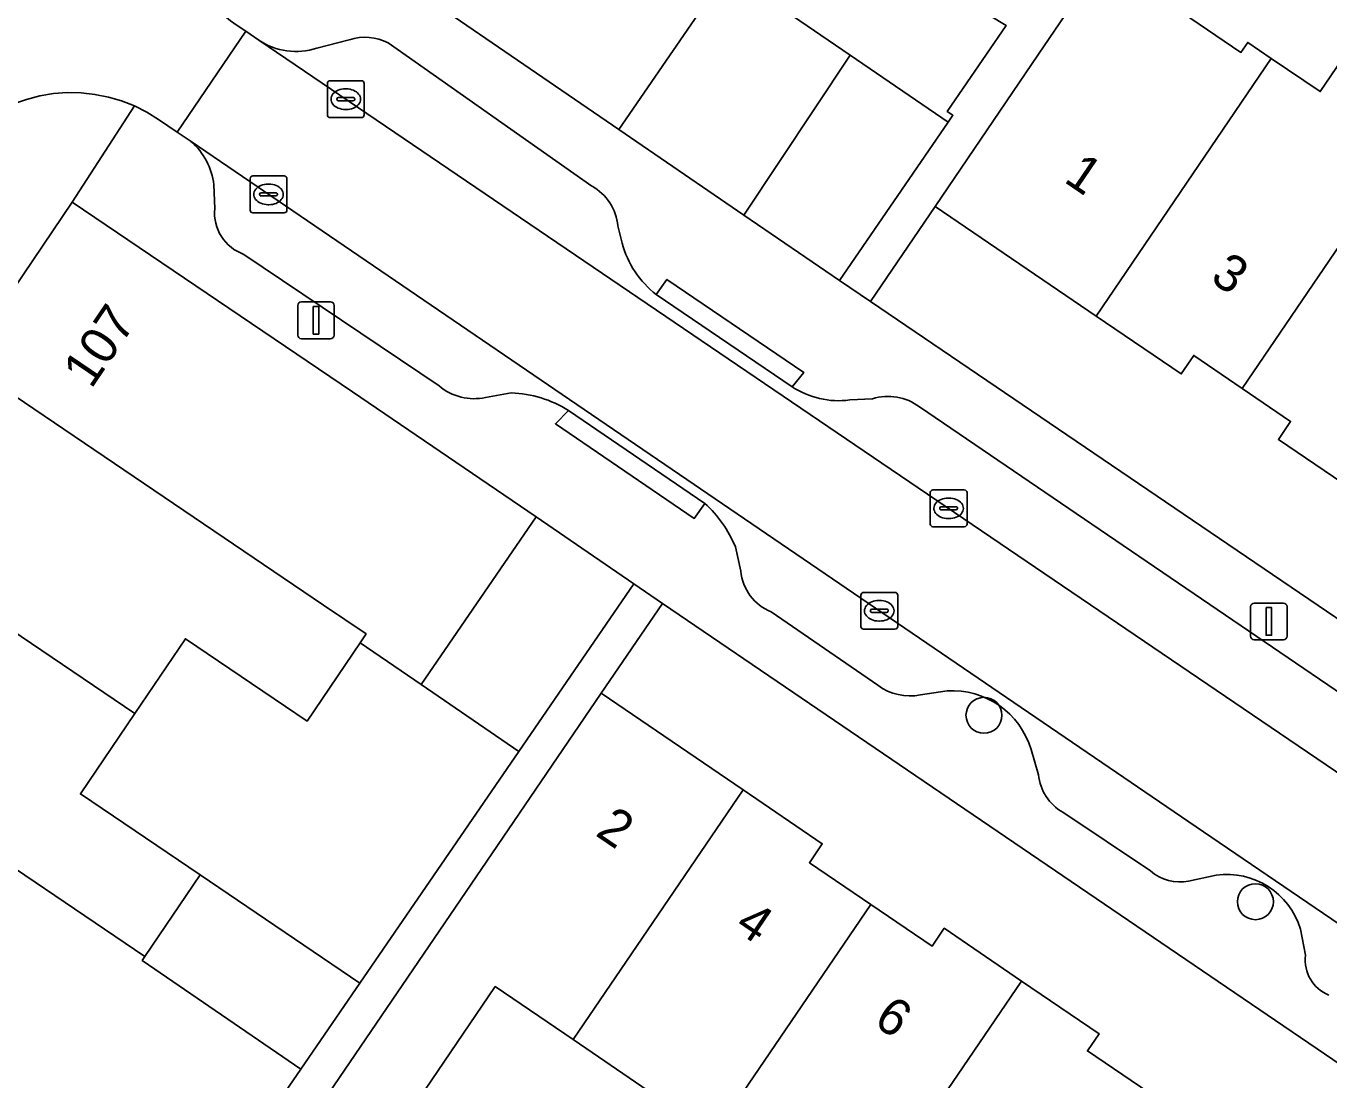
# Model space of a CAD drawing. Extents: x 159279 to 160377, y 384531 to 385888.
# Drawn here: x 159834.73 to 159870.14, y 384808.1 to 384836.73 of the extents above; entities that cross this region are included whole.
import ezdxf

# ---------------------------------------------------------------- set-up
doc = ezdxf.new("R2010")
doc.units = 0
for name, color, linetype in [('IMGEO_Boom', 7, 'Continuous'), ('IMGEO_Erf', 7, 'Continuous'), ('IMGEO_Kolk', 7, 'Continuous'), ('IMGEO_Lichtmast', 7, 'Continuous'), ('IMGEO_Muur', 7, 'Continuous'), ('IMGEO_Pand', 7, 'Continuous'), ('IMGEO_Pand_nummerreeks', 7, 'Continuous'), ('IMGEO_Parkeervlak_open', 7, 'Continuous'), ('IMGEO_Rijbaan_lokaal_open', 7, 'Continuous'), ('IMGEO_Voetpad_open', 7, 'Continuous')]:
    doc.layers.add(name, color=color, linetype=linetype)

msp = doc.modelspace()

# ---------------------------------------------------------------- linework, layer by layer
at = {"layer": 'IMGEO_Boom'}
for centre in [(159860.763, 384818.005), (159868.138, 384812.942)]:
    msp.add_circle(centre, 0.489, dxfattribs=at)
at = {"layer": 'IMGEO_Erf'}
for points in [[(159875.721, 384843.531), (159873.41, 384845.12), (159871.11, 384841.764), (159868.258, 384843.719), (159869.454, 384845.463), (159868.941, 384845.815), (159866.883, 384842.788), (159868.468, 384841.712), (159867.441, 384840.2), (159867.559, 384840.12), (159865.707, 384837.396), (159867.743, 384836.012), (159867.93, 384836.287), (159868.571, 384835.851), (159869.901, 384834.947), (159872.64, 384838.987)], [(159857.128, 384835.938), (159853.793, 384838.222), (159850.845, 384833.918), (159854.238, 384831.594)], [(159848.12, 384817.02), (159845.467, 384818.84), (159843.81, 384819.977), (159842.37, 384817.85), (159839.065, 384820.087), (159837.688, 384818.053), (159836.211, 384815.87), (159839.464, 384813.668), (159843.804, 384810.731)], [(159851.639, 384807.804), (159849.598, 384809.194), (159847.484, 384810.634), (159844.706, 384806.554), (159842.964, 384807.74), (159840.272, 384803.786), (159843.905, 384801.317), (159844.288, 384801.88), (159848.194, 384799.221), (159850.476, 384802.572), (159848.837, 384803.688)]]:
    msp.add_lwpolyline(points, close=True, dxfattribs=at)
for points in [[(159870.996, 384823.982), (159868.763, 384825.5), (159869.096, 384825.99), (159867.78, 384826.885), (159866.463, 384827.78), (159866.123, 384827.28), (159863.81, 384828.852), (159859.433, 384831.827), (159857.677, 384829.243), (159933.27, 384777.928)], [(159927.578, 384769.66), (159852.026, 384821.042), (159850.361, 384818.603), (159854.217, 384815.978), (159856.367, 384814.514), (159856.018, 384814.002), (159857.686, 384812.866), (159859.352, 384811.732), (159859.684, 384812.219), (159861.787, 384810.787), (159863.892, 384809.354), (159863.576, 384808.889), (159865.24, 384807.756), (159866.94, 384806.598), (159867.266, 384807.076), (159869.335, 384805.667), (159871.372, 384804.279)]]:
    msp.add_lwpolyline(points, dxfattribs=at)
at = {"layer": 'IMGEO_Kolk'}
for p, q in [((159842.921, 384834.317), (159842.921, 384835.169)), ((159842.996, 384835.243), (159843.848, 384835.243)), ((159843.922, 384835.169), (159843.922, 384834.317)), ((159843.223, 384834.786), (159843.621, 384834.786)), ((159843.409, 384835.023), (159843.434, 384835.023)), ((159843.18, 384834.737), (159843.18, 384834.749)), ((159843.618, 384834.7), (159843.22, 384834.7)), ((159843.432, 384834.463), (159843.407, 384834.463)), ((159843.664, 384834.749), (159843.664, 384834.737)), ((159843.848, 384834.243), (159842.996, 384834.243)), ((159840.896, 384832.656), (159841.748, 384832.656)), ((159840.821, 384831.73), (159840.821, 384832.582)), ((159841.309, 384832.436), (159841.334, 384832.436)), ((159841.822, 384832.582), (159841.822, 384831.73)), ((159841.08, 384832.15), (159841.08, 384832.162)), ((159841.518, 384832.113), (159841.12, 384832.113)), ((159841.123, 384832.199), (159841.521, 384832.199)), ((159841.564, 384832.162), (159841.564, 384832.15)), ((159841.748, 384831.656), (159840.896, 384831.656)), ((159841.332, 384831.876), (159841.307, 384831.876)), ((159859.302, 384823.202), (159859.302, 384824.054)), ((159859.377, 384824.128), (159860.229, 384824.128)), ((159859.79, 384823.908), (159859.815, 384823.908)), ((159860.303, 384824.054), (159860.303, 384823.202)), ((159859.561, 384823.622), (159859.561, 384823.634)), ((159859.999, 384823.585), (159859.601, 384823.585)), ((159859.604, 384823.671), (159860.002, 384823.671)), ((159860.045, 384823.634), (159860.045, 384823.622)), ((159860.229, 384823.128), (159859.377, 384823.128)), ((159859.813, 384823.348), (159859.788, 384823.348)), ((159857.492, 384821.345), (159858.344, 384821.345)), ((159857.417, 384820.419), (159857.417, 384821.271)), ((159857.905, 384821.125), (159857.93, 384821.125)), ((159858.418, 384821.271), (159858.418, 384820.419)), ((159857.676, 384820.839), (159857.676, 384820.851)), ((159858.114, 384820.802), (159857.716, 384820.802)), ((159857.719, 384820.888), (159858.117, 384820.888)), ((159858.16, 384820.851), (159858.16, 384820.839)), ((159858.344, 384820.345), (159857.492, 384820.345)), ((159857.928, 384820.565), (159857.903, 384820.565))]:
    msp.add_line(p, q, dxfattribs=at)
for points in [[(159842.921, 384834.317), (159842.921, 384835.169)], [(159842.996, 384835.243), (159843.848, 384835.243)], [(159843.922, 384835.169), (159843.922, 384834.317)], [(159843.848, 384834.243), (159842.996, 384834.243)], [(159840.896, 384832.656), (159841.748, 384832.656)], [(159840.821, 384831.73), (159840.821, 384832.582)], [(159841.822, 384832.582), (159841.822, 384831.73)], [(159841.748, 384831.656), (159840.896, 384831.656)], [(159859.302, 384823.202), (159859.302, 384824.054)], [(159859.377, 384824.128), (159860.229, 384824.128)], [(159860.303, 384824.054), (159860.303, 384823.202)], [(159860.229, 384823.128), (159859.377, 384823.128)], [(159857.492, 384821.345), (159858.344, 384821.345)], [(159857.417, 384820.419), (159857.417, 384821.271)], [(159858.418, 384821.271), (159858.418, 384820.419)], [(159858.344, 384820.345), (159857.492, 384820.345)]]:
    msp.add_lwpolyline(points, dxfattribs=at)
for centre, radius, start, end in [((159842.998, 384835.167), 0.0765, 91.552, 178.448), ((159842.998, 384835.167), 0.0765, 91.552, 178.448), ((159843.846, 384835.167), 0.0765, 1.552, 88.448), ((159843.846, 384835.167), 0.0765, 1.552, 88.448), ((159843.22, 384834.746), 0.0403, 85.8775, 175.7526), ((159843.625, 384834.748), 0.0386, 1.7309, 96.639), ((159843.217, 384834.736), 0.0366, 178.938, 274.7102), ((159843.621, 384834.743), 0.043, 264.8664, 352.4533), ((159842.998, 384834.319), 0.0765, 181.552, 268.448), ((159842.998, 384834.319), 0.0765, 181.552, 268.448), ((159843.846, 384834.319), 0.0765, 271.552, 358.448), ((159843.846, 384834.319), 0.0765, 271.552, 358.448), ((159840.898, 384832.58), 0.0765, 91.552, 178.448), ((159840.898, 384832.58), 0.0765, 91.552, 178.448), ((159841.746, 384832.58), 0.0765, 1.552, 88.448), ((159841.746, 384832.58), 0.0765, 1.552, 88.448), ((159841.12, 384832.159), 0.0403, 85.8775, 175.7526), ((159841.117, 384832.149), 0.0366, 178.938, 274.7102), ((159841.521, 384832.156), 0.043, 264.8664, 352.4533), ((159841.525, 384832.161), 0.0386, 1.7309, 96.639), ((159840.898, 384831.732), 0.0765, 181.552, 268.448), ((159840.898, 384831.732), 0.0765, 181.552, 268.448), ((159841.746, 384831.732), 0.0765, 271.552, 358.448), ((159841.746, 384831.732), 0.0765, 271.552, 358.448), ((159859.379, 384824.052), 0.0765, 91.552, 178.448), ((159859.379, 384824.052), 0.0765, 91.552, 178.448), ((159860.227, 384824.052), 0.0765, 1.552, 88.448), ((159860.227, 384824.052), 0.0765, 1.552, 88.448), ((159859.601, 384823.631), 0.0403, 85.8775, 175.7526), ((159859.598, 384823.621), 0.0366, 178.938, 274.7102), ((159860.002, 384823.628), 0.043, 264.8664, 352.4533), ((159860.006, 384823.633), 0.0386, 1.7309, 96.639), ((159859.379, 384823.204), 0.0765, 181.552, 268.448), ((159859.379, 384823.204), 0.0765, 181.552, 268.448), ((159860.227, 384823.204), 0.0765, 271.552, 358.448), ((159860.227, 384823.204), 0.0765, 271.552, 358.448), ((159857.494, 384821.269), 0.0765, 91.552, 178.448), ((159857.494, 384821.269), 0.0765, 91.552, 178.448), ((159858.342, 384821.269), 0.0765, 1.552, 88.448), ((159858.342, 384821.269), 0.0765, 1.552, 88.448), ((159857.716, 384820.848), 0.0403, 85.8775, 175.7526), ((159857.713, 384820.838), 0.0366, 178.938, 274.7102), ((159858.117, 384820.845), 0.043, 264.8664, 352.4533), ((159858.121, 384820.85), 0.0386, 1.7309, 96.639), ((159857.494, 384820.421), 0.0765, 181.552, 268.448), ((159857.494, 384820.421), 0.0765, 181.552, 268.448), ((159858.342, 384820.421), 0.0765, 271.552, 358.448), ((159858.342, 384820.421), 0.0765, 271.552, 358.448)]:
    msp.add_arc(centre, radius, start, end, dxfattribs=at)
for centre, major_axis, ratio, start_param, end_param in [((159843.408, 384834.743), (-0.387, 0.002), 0.722429, 4.712389, 7.853982), ((159843.433, 384834.743), (-0.39, 0.002), 0.717154, 1.570796, 4.712389), ((159841.308, 384832.156), (-0.387, 0.002), 0.722429, 4.712389, 7.853982), ((159841.333, 384832.156), (-0.39, 0.002), 0.717154, 1.570796, 4.712389), ((159859.789, 384823.628), (-0.387, 0.002), 0.722429, 4.712389, 7.853982), ((159859.814, 384823.628), (-0.39, 0.002), 0.717154, 1.570796, 4.712389), ((159857.904, 384820.845), (-0.387, 0.002), 0.722429, 4.712389, 7.853982), ((159857.929, 384820.845), (-0.39, 0.002), 0.717154, 1.570796, 4.712389)]:
    msp.add_ellipse(centre, major_axis=major_axis, ratio=ratio, start_param=start_param, end_param=end_param, dxfattribs=at)
at = {"layer": 'IMGEO_Lichtmast'}
for p, q in [((159842.116, 384828.336), (159842.116, 384829.136)), ((159842.116, 384829.136), (159842.116, 384828.336)), ((159842.216, 384829.236), (159843.006, 384829.236)), ((159843.006, 384829.236), (159842.216, 384829.236)), ((159843.106, 384829.136), (159843.106, 384828.336)), ((159843.106, 384828.336), (159843.106, 384829.136)), ((159843.006, 384828.236), (159842.216, 384828.236)), ((159842.216, 384828.236), (159843.006, 384828.236)), ((159868.108, 384821.055), (159868.898, 384821.055)), ((159868.898, 384821.055), (159868.108, 384821.055)), ((159868.008, 384820.155), (159868.008, 384820.955)), ((159868.008, 384820.955), (159868.008, 384820.155)), ((159868.998, 384820.955), (159868.998, 384820.155)), ((159868.998, 384820.155), (159868.998, 384820.955)), ((159868.898, 384820.055), (159868.108, 384820.055)), ((159868.108, 384820.055), (159868.898, 384820.055))]:
    msp.add_line(p, q, dxfattribs=at)
for points in [[(159842.536, 384829.111), (159842.686, 384829.111), (159842.686, 384828.361), (159842.536, 384828.361), (159842.536, 384829.111)], [(159868.428, 384820.93), (159868.578, 384820.93), (159868.578, 384820.18), (159868.428, 384820.18), (159868.428, 384820.93)]]:
    msp.add_lwpolyline(points, dxfattribs=at)
for centre, start, end in [((159842.216, 384829.136), 90, 180), ((159842.216, 384829.136), 90, 180), ((159843.006, 384829.136), 0, 90), ((159843.006, 384829.136), 360, 90), ((159842.216, 384828.336), 180, 270), ((159842.216, 384828.336), 180, 270), ((159843.006, 384828.336), 270, 0), ((159843.006, 384828.336), 270, 0), ((159868.108, 384820.955), 90, 180), ((159868.108, 384820.955), 90, 180), ((159868.898, 384820.955), 0, 90), ((159868.898, 384820.955), 360, 90), ((159868.108, 384820.155), 180, 270), ((159868.108, 384820.155), 180, 270), ((159868.898, 384820.155), 270, 0), ((159868.898, 384820.155), 270, 0)]:
    msp.add_arc(centre, 0.1, start, end, dxfattribs=at)
at = {"layer": 'IMGEO_Muur'}
msp.add_lwpolyline([(159848.594, 384823.395), (159843.603, 384826.792)], dxfattribs=at)
at = {"layer": 'IMGEO_Pand'}
for points in [[(159853.928, 384841.244), (159855.335, 384843.299), (159847.513, 384848.657), (159844.647, 384844.486), (159853.793, 384838.222), (159857.128, 384835.938), (159859.787, 384834.117), (159859.917, 384834.307), (159859.764, 384834.411), (159861.363, 384836.746)], [(159853.793, 384838.222), (159844.647, 384844.486), (159841.692, 384840.186), (159850.845, 384833.918)], [(159867.93, 384836.287), (159867.743, 384836.012), (159865.707, 384837.396), (159867.559, 384840.12), (159867.441, 384840.2), (159868.468, 384841.712), (159866.883, 384842.788), (159866.662, 384842.938), (159865.636, 384841.427), (159865.856, 384841.277), (159862.244, 384835.963), (159859.433, 384831.827), (159863.81, 384828.852), (159868.571, 384835.851)], [(159874.95, 384837.421), (159874.438, 384837.768), (159872.907, 384838.806), (159872.64, 384838.987), (159869.901, 384834.947), (159868.571, 384835.851), (159863.81, 384828.852), (159866.123, 384827.28), (159866.463, 384827.78), (159867.78, 384826.885), (159873.699, 384835.583), (159873.862, 384835.823)], [(159875.524, 384830.636), (159875.74, 384830.954), (159873.686, 384832.35), (159875.356, 384834.807), (159875.093, 384834.986), (159876.215, 384836.564), (159874.95, 384837.421), (159873.862, 384835.823), (159873.699, 384835.583), (159867.78, 384826.885), (159869.096, 384825.99), (159868.763, 384825.5), (159870.996, 384823.982)], [(159859.787, 384834.117), (159857.128, 384835.938), (159854.238, 384831.594), (159856.839, 384829.813)], [(159843.603, 384826.792), (159835.991, 384831.945), (159833.056, 384827.608), (159842.819, 384820.998), (159843.972, 384820.217), (159843.81, 384819.977), (159845.467, 384818.84), (159848.594, 384823.395)], [(159833.056, 384827.608), (159830.076, 384823.205), (159837.688, 384818.053), (159839.065, 384820.087), (159842.37, 384817.85), (159843.81, 384819.977), (159843.972, 384820.217), (159842.819, 384820.998)], [(159839.464, 384813.668), (159836.211, 384815.87), (159837.688, 384818.053), (159830.076, 384823.205), (159827.097, 384818.804), (159837.962, 384811.45)], [(159845.467, 384818.84), (159848.12, 384817.02), (159851.246, 384821.574), (159848.594, 384823.395)], [(159837.892, 384811.347), (159837.962, 384811.45), (159827.097, 384818.804), (159821.369, 384810.341), (159825.511, 384807.539), (159836.505, 384800.099), (159837.88, 384802.102), (159842.197, 384808.391)], [(159854.217, 384815.978), (159850.361, 384818.603), (159847.547, 384814.471), (159842.964, 384807.74), (159844.706, 384806.554), (159847.484, 384810.634), (159849.598, 384809.194)], [(159857.686, 384812.866), (159856.018, 384814.002), (159856.367, 384814.514), (159854.217, 384815.978), (159849.598, 384809.194), (159851.639, 384807.804), (159848.837, 384803.688), (159850.476, 384802.572), (159850.613, 384802.479)], [(159843.804, 384810.731), (159839.464, 384813.668), (159837.962, 384811.45), (159837.892, 384811.347), (159842.197, 384808.391)], [(159861.787, 384810.787), (159859.684, 384812.219), (159859.352, 384811.732), (159857.686, 384812.866), (159850.613, 384802.479), (159850.476, 384802.572), (159848.194, 384799.221), (159847.689, 384798.478), (159850.657, 384796.457), (159854.682, 384802.367), (159853.605, 384803.1), (159855.169, 384805.397), (159857.182, 384804.026)], [(159865.24, 384807.756), (159863.576, 384808.889), (159863.892, 384809.354), (159861.787, 384810.787), (159857.182, 384804.026), (159859.335, 384802.561), (159856.509, 384798.41), (159858.125, 384797.31)]]:
    msp.add_lwpolyline(points, close=True, dxfattribs=at)
at = {"layer": 'IMGEO_Parkeervlak_open'}
for points in [[(159841.061, 384836.342), (159869.05, 384817.352), (159885.17, 384806.406), (159887.611, 384804.749), (159908.324, 384790.738), (159926.959, 384778.09), (159945.396, 384765.37), (159945.552, 384765.562)], [(159843.518, 384836.358), (159842.632, 384836.129)], [(159850.112, 384832.383), (159844.573, 384836.27)], [(159943.334, 384762.401), (159943.479, 384762.606), (159926.868, 384773.971), (159896.121, 384794.85), (159885.702, 384801.937), (159883.263, 384803.596), (159866.73, 384814.841), (159839.216, 384833.593)], [(159839.838, 384832.42), (159839.86, 384831.772)], [(159850.934, 384830.832), (159850.813, 384831.3)], [(159840.652, 384830.526), (159845.959, 384826.953)], [(159855.547, 384826.932), (159851.86, 384829.437)], [(159847.22, 384826.64), (159847.917, 384826.764)], [(159849.473, 384826.29), (159853.178, 384823.762)], [(159857.735, 384826.606), (159857.114, 384826.572)], [(159880.327, 384811.876), (159859.008, 384826.382)], [(159854.007, 384822.579), (159854.155, 384821.921)], [(159854.983, 384820.814), (159857.881, 384818.821)], [(159859.04, 384818.558), (159859.763, 384818.669)], [(159862.045, 384817.075), (159862.245, 384816.391)], [(159862.907, 384815.372), (159865.291, 384813.778)], [(159866.323, 384813.5), (159867.07, 384813.663)], [(159869.363, 384812.196), (159869.5, 384811.486)]]:
    msp.add_lwpolyline(points, dxfattribs=at)
for centre, radius, start, end in [((159842.069, 384837.874), 1.834, 236.6679, 287.8897), ((159843.943, 384835.08), 1.346, 62.0818, 108.382), ((159838.019, 384832.207), 1.831, 6.6768, 49.194), ((159849.415, 384831.163), 1.405, 5.5797, 60.2484), ((159841.056, 384831.657), 1.201, 174.5282, 250.3546), ((159853.432, 384831.485), 2.582, 194.6547, 232.4976), ((159846.906, 384828.071), 1.465, 229.7304, 282.3896), ((159847.815, 384823.637), 3.128, 57.9899, 88.1258), ((159856.811, 384828.843), 2.291, 236.5199, 277.603), ((159858.155, 384825.265), 1.405, 52.6412, 107.3993), ((159851.038, 384821.381), 3.202, 21.9829, 48.0596), ((159855.474, 384822.044), 1.324, 185.3319, 248.2587), ((159858.76, 384820.011), 1.48, 233.5352, 280.8947), ((159859.895, 384816.427), 2.246, 16.7688, 93.3618), ((159863.571, 384816.528), 1.334, 185.9051, 240.115), ((159866.09, 384814.689), 1.212, 228.757, 281.0901), ((159867.357, 384811.586), 2.097, 16.9232, 97.8568), ((159870.521, 384811.357), 1.029, 172.7943, 248.086)]:
    msp.add_arc(centre, radius, start, end, dxfattribs=at)
at = {"layer": 'IMGEO_Rijbaan_lokaal_open'}
msp.add_lwpolyline([(159834.395, 384834.613), (159834.748, 384834.738), (159835.111, 384834.832), (159835.481, 384834.893), (159835.855, 384834.92), (159836.23, 384834.914), (159836.603, 384834.874), (159836.971, 384834.801), (159837.331, 384834.696), (159837.68, 384834.559), (159838.015, 384834.391), (159838.334, 384834.194), (159838.838, 384833.851), (159840.702, 384836.586), (159840.471, 384836.743)], dxfattribs=at)
msp.add_lwpolyline([(159885.17, 384806.406), (159869.05, 384817.352), (159841.061, 384836.342), (159840.702, 384836.586), (159838.838, 384833.851), (159839.216, 384833.593), (159866.73, 384814.841), (159883.263, 384803.596)], close=True, dxfattribs=at)
at = {"layer": 'IMGEO_Voetpad_open'}
for points in [[(159861.363, 384836.746), (159859.764, 384834.411), (159859.917, 384834.307), (159859.787, 384834.117), (159856.839, 384829.813), (159857.677, 384829.243), (159859.433, 384831.827), (159862.244, 384835.963), (159865.856, 384841.277)], [(159857.677, 384829.243), (159856.839, 384829.813), (159854.238, 384831.594), (159850.845, 384833.918), (159841.692, 384840.186), (159839.69, 384837.416), (159839.976, 384837.132), (159840.287, 384836.875), (159840.471, 384836.743), (159840.702, 384836.586), (159841.061, 384836.342)], [(159842.632, 384836.129), (159843.518, 384836.358)], [(159844.573, 384836.27), (159850.112, 384832.383)], [(159833.056, 384827.608), (159835.991, 384831.945), (159837.68, 384834.559), (159837.331, 384834.696), (159836.971, 384834.801), (159836.603, 384834.874), (159836.23, 384834.914), (159835.855, 384834.92), (159835.481, 384834.893), (159835.111, 384834.832), (159834.748, 384834.738), (159834.395, 384834.613)], [(159839.216, 384833.593), (159838.838, 384833.851), (159838.334, 384834.194), (159838.015, 384834.391), (159837.68, 384834.559), (159835.991, 384831.945), (159843.603, 384826.792), (159848.594, 384823.395), (159851.246, 384821.574), (159852.026, 384821.042), (159927.578, 384769.66), (159928.216, 384769.226), (159928.533, 384769.015), (159941.948, 384760.067), (159943.396, 384762.244), (159943.334, 384762.401)], [(159839.86, 384831.772), (159839.838, 384832.42)], [(159850.813, 384831.3), (159850.934, 384830.832)], [(159845.959, 384826.953), (159840.652, 384830.526)], [(159851.86, 384829.437), (159852.146, 384829.846), (159855.866, 384827.32), (159855.547, 384826.932)], [(159945.552, 384765.562), (159947.447, 384768.384), (159942.761, 384771.531), (159933.683, 384777.648), (159933.27, 384777.928), (159857.677, 384829.243)], [(159847.917, 384826.764), (159847.22, 384826.64)], [(159853.178, 384823.762), (159852.891, 384823.353), (159849.116, 384825.924), (159849.473, 384826.29)], [(159857.114, 384826.572), (159857.735, 384826.606)], [(159859.008, 384826.382), (159880.327, 384811.876)], [(159854.155, 384821.921), (159854.007, 384822.579)], [(159842.964, 384807.74), (159847.547, 384814.471), (159850.361, 384818.603), (159852.026, 384821.042), (159851.246, 384821.574), (159848.12, 384817.02), (159843.804, 384810.731), (159842.197, 384808.391), (159837.88, 384802.102)], [(159857.881, 384818.821), (159854.983, 384820.814)], [(159859.763, 384818.669), (159859.04, 384818.558)], [(159862.245, 384816.391), (159862.045, 384817.075)], [(159865.291, 384813.778), (159862.907, 384815.372)], [(159867.07, 384813.663), (159866.323, 384813.5)], [(159869.5, 384811.486), (159869.363, 384812.196)]]:
    msp.add_lwpolyline(points, dxfattribs=at)
for points in [[(159855.547, 384826.932), (159855.866, 384827.32), (159852.146, 384829.846), (159851.86, 384829.437)], [(159853.178, 384823.762), (159849.473, 384826.29), (159849.116, 384825.924), (159852.891, 384823.353)]]:
    msp.add_lwpolyline(points, close=True, dxfattribs=at)
for centre, radius, start, end in [((159842.069, 384837.874), 1.834, 236.6679, 287.8897), ((159843.943, 384835.08), 1.346, 62.0818, 108.382), ((159838.019, 384832.207), 1.831, 6.6768, 49.194), ((159849.415, 384831.163), 1.405, 5.5797, 60.2484), ((159841.056, 384831.657), 1.201, 174.5282, 250.3546), ((159853.432, 384831.485), 2.582, 194.6547, 232.4976), ((159846.906, 384828.071), 1.465, 229.7304, 282.3896), ((159847.815, 384823.637), 3.128, 57.9899, 88.1258), ((159856.811, 384828.843), 2.291, 236.5199, 277.603), ((159858.155, 384825.265), 1.405, 52.6412, 107.3993), ((159851.038, 384821.381), 3.202, 21.9829, 48.0596), ((159855.474, 384822.044), 1.324, 185.3319, 248.2587), ((159858.76, 384820.011), 1.48, 233.5352, 280.8947), ((159859.895, 384816.427), 2.246, 16.7688, 93.3618), ((159863.571, 384816.528), 1.334, 185.9051, 240.115), ((159866.09, 384814.689), 1.212, 228.757, 281.0901), ((159867.357, 384811.586), 2.097, 16.9232, 97.8568), ((159870.521, 384811.357), 1.029, 172.7943, 248.086)]:
    msp.add_arc(centre, radius, start, end, dxfattribs=at)

# ---------------------------------------------------------------- texts
at = {"layer": 'IMGEO_Pand_nummerreeks'}
for s, rotation, p in [('1', 325.7944, (159862.903, 384832.515)), ('3', 325.76, (159866.875, 384829.815)), ('107', 55.9092, (159836.504, 384826.85)), ('2', 325.7429, (159850.174, 384814.761)), ('4', 325.7429, (159853.952, 384812.189)), ('6', 325.7429, (159857.728, 384809.617))]:
    msp.add_text(s, height=1, rotation=rotation, dxfattribs=at).set_placement(p)

doc.saveas('drawing.dxf')
